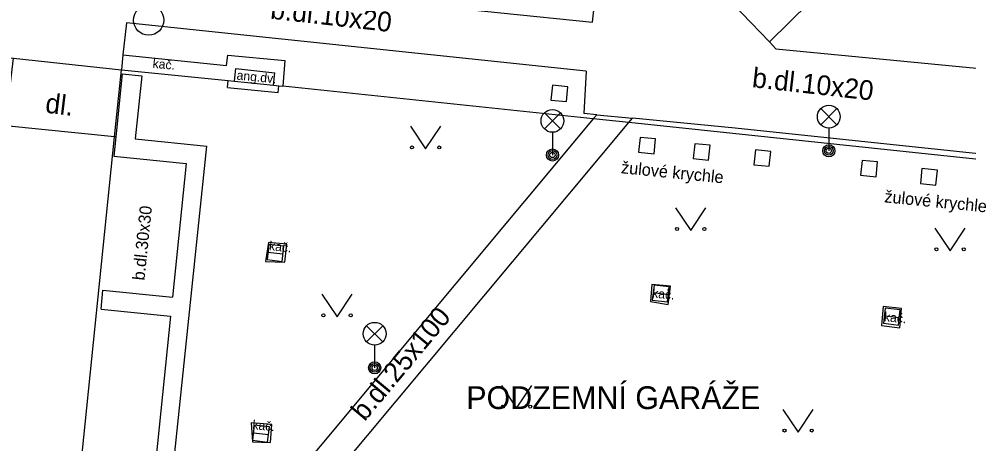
# Model space of a CAD drawing. Extents: x -598233 to -596890, y -1157848 to -1156431.
# Drawn here: x -597788.74 to -597757.45, y -1156718.14 to -1156704.15 of the extents above; entities that cross this region are included whole.
import ezdxf

# ---------------------------------------------------------------- set-up
doc = ezdxf.new("R2010")
doc.units = 0
for name, color, linetype in [('Level 10', 7, 'Continuous'), ('Level 11', 7, 'Continuous'), ('Level 27', 7, 'Continuous'), ('Level 33', 7, 'Continuous'), ('Level 36', 7, 'Continuous'), ('Level 40', 7, 'Continuous'), ('Level 41', 7, 'Continuous'), ('Level 42', 7, 'Continuous'), ('Level 5', 7, 'Continuous')]:
    doc.layers.add(name, color=color, linetype=linetype)

msp = doc.modelspace()

# ---------------------------------------------------------------- linework, layer by layer
at = {"layer": 'Level 10'}
for points in [[(-597759.36, -1156700.33), (-597763.99, -1156704.91)], [(-597765.82, -1156703.01), (-597763.99, -1156704.91)]]:
    msp.add_lwpolyline(points, dxfattribs=at)
at = {"layer": 'Level 11'}
for points in [[(-597787.61, -1156702.4), (-597775.87, -1156703.64), (-597769.83, -1156704.26)], [(-597769.83, -1156704.26), (-597769.65, -1156702.68)], [(-597785.19, -1156704.28), (-597785.31, -1156705.34), (-597785.36, -1156705.83)], [(-597770.04, -1156705.87), (-597785.19, -1156704.28)], [(-597763.99, -1156704.91), (-597763.79, -1156705.14)], [(-597763.79, -1156705.14), (-597757.17, -1156705.78)], [(-597785.31, -1156705.34), (-597781.89, -1156705.69)], [(-597781.89, -1156705.69), (-597781.85, -1156705.35)], [(-597781.85, -1156705.35), (-597779.97, -1156705.52)], [(-597779.97, -1156705.52), (-597780.04, -1156706.37)], [(-597785.36, -1156705.83), (-597781.84, -1156706.18)], [(-597781.63, -1156706.2), (-597781.59, -1156705.79)], [(-597781.59, -1156705.79), (-597780.3, -1156705.93)], [(-597780.34, -1156706.34), (-597780.3, -1156705.93)], [(-597770.04, -1156705.87), (-597770.12, -1156707.27)], [(-597785.33, -1156705.96), (-597785.54, -1156708.04), (-597785.61, -1156708.68)], [(-597785.33, -1156705.96), (-597784.69, -1156706.03)], [(-597784.69, -1156706.03), (-597784.91, -1156708.11)], [(-597781.86, -1156706.41), (-597781.84, -1156706.18)], [(-597781.84, -1156706.18), (-597781.63, -1156706.2), (-597780.34, -1156706.34), (-597780.17, -1156706.36)], [(-597781.86, -1156706.41), (-597780.19, -1156706.58)], [(-597780.19, -1156706.58), (-597780.17, -1156706.36)], [(-597780.17, -1156706.36), (-597780.04, -1156706.37)], [(-597771.15, -1156706.34), (-597771.2, -1156706.83)], [(-597770.64, -1156706.39), (-597771.15, -1156706.34)], [(-597770.69, -1156706.88), (-597770.64, -1156706.39)], [(-597771.2, -1156706.83), (-597770.69, -1156706.88)], [(-597769.81, -1156707.45), (-597783.33, -1156723.68)], [(-597769.69, -1156707.31), (-597770.12, -1156707.27)], [(-597769.69, -1156707.31), (-597769.81, -1156707.45)], [(-597769.69, -1156707.31), (-597768.51, -1156707.43)], [(-597768.63, -1156707.57), (-597768.51, -1156707.43)], [(-597765.13, -1156707.76), (-597768.51, -1156707.43)], [(-597780.14, -1156721.36), (-597768.63, -1156707.57)], [(-597754.18, -1156708.91), (-597765.13, -1156707.76)], [(-597785.54, -1156708.04), (-597785.59, -1156708.04)], [(-597784.91, -1156708.11), (-597782.54, -1156708.35)], [(-597768.26, -1156708.06), (-597768.31, -1156708.55)], [(-597767.75, -1156708.11), (-597768.26, -1156708.06)], [(-597767.8, -1156708.6), (-597767.75, -1156708.11)], [(-597784.22, -1156724.46), (-597782.54, -1156708.35)], [(-597766.46, -1156708.27), (-597766.51, -1156708.76)], [(-597765.95, -1156708.32), (-597766.46, -1156708.27)], [(-597766, -1156708.81), (-597765.95, -1156708.32)], [(-597785.61, -1156708.68), (-597783.22, -1156708.92)], [(-597768.31, -1156708.55), (-597767.8, -1156708.6)], [(-597764.46, -1156708.47), (-597764.51, -1156708.96)], [(-597763.95, -1156708.52), (-597764.46, -1156708.47)], [(-597764, -1156709.01), (-597763.95, -1156708.52)], [(-597783.22, -1156708.92), (-597783.67, -1156713.33)], [(-597766.51, -1156708.76), (-597766, -1156708.81)], [(-597764.51, -1156708.96), (-597764, -1156709.01)], [(-597760.94, -1156708.82), (-597760.99, -1156709.31)], [(-597760.43, -1156708.87), (-597760.94, -1156708.82)], [(-597760.48, -1156709.36), (-597760.43, -1156708.87)], [(-597760.99, -1156709.31), (-597760.48, -1156709.36)], [(-597758.97, -1156709.09), (-597759.02, -1156709.58)], [(-597758.46, -1156709.14), (-597758.97, -1156709.09)], [(-597758.51, -1156709.63), (-597758.46, -1156709.14)], [(-597759.02, -1156709.58), (-597758.51, -1156709.63)], [(-597780.51, -1156711.53), (-597780.61, -1156712.15)], [(-597779.9, -1156711.58), (-597780.51, -1156711.53)], [(-597779.97, -1156712.17), (-597779.9, -1156711.58)], [(-597780.61, -1156712.15), (-597779.97, -1156712.17)], [(-597786.03, -1156713.73), (-597785.97, -1156713.1)], [(-597785.97, -1156713.1), (-597783.67, -1156713.33)], [(-597767.87, -1156712.91), (-597767.92, -1156713.47)], [(-597767.26, -1156712.97), (-597767.87, -1156712.91)], [(-597767.33, -1156713.57), (-597767.26, -1156712.97)], [(-597786.03, -1156713.73), (-597783.74, -1156713.96)], [(-597767.92, -1156713.47), (-597767.33, -1156713.57)], [(-597760.25, -1156713.64), (-597760.3, -1156714.26)], [(-597759.64, -1156713.7), (-597760.25, -1156713.64)], [(-597759.7, -1156714.34), (-597759.64, -1156713.7)], [(-597783.74, -1156713.96), (-597784.81, -1156724.4)], [(-597760.3, -1156714.26), (-597759.7, -1156714.34)], [(-597781.08, -1156717.48), (-597781.04, -1156718.1)], [(-597780.4, -1156717.53), (-597781.08, -1156717.48)], [(-597780.44, -1156718.12), (-597780.4, -1156717.53)], [(-597781.04, -1156718.1), (-597780.44, -1156718.12)]]:
    msp.add_lwpolyline(points, dxfattribs=at)
at = {"layer": 'Level 27'}
for p, q in [((-597780.5282, -1156711.8404), (-597780.0318, -1156711.8996)), ((-597767.8282, -1156713.1804), (-597767.3318, -1156713.2396)), ((-597760.2082, -1156713.9404), (-597759.7118, -1156713.9996)), ((-597781.0082, -1156717.8004), (-597780.5118, -1156717.8596))]:
    msp.add_line(p, q, dxfattribs=at)
for points in [[(-597780.5579, -1156712.0886), (-597780.0614, -1156712.1479), (-597780.0021, -1156711.6514), (-597780.4986, -1156711.5921)], [(-597767.8579, -1156713.4286), (-597767.3614, -1156713.4879), (-597767.3021, -1156712.9914), (-597767.7986, -1156712.9321)], [(-597760.2379, -1156714.1886), (-597759.7414, -1156714.2479), (-597759.6821, -1156713.7514), (-597760.1786, -1156713.6921)], [(-597781.0379, -1156718.0486), (-597780.5414, -1156718.1079), (-597780.4821, -1156717.6114), (-597780.9786, -1156717.5521)]]:
    msp.add_lwpolyline(points, close=True, dxfattribs=at)
msp.add_circle((-597784.46, -1156704.19), 0.5, dxfattribs=at)
at = {"layer": 'Level 33'}
for p, q in [((-597762.305, -1156707.64), (-597761.775, -1156707.11)), ((-597762.305, -1156707.11), (-597761.775, -1156707.64)), ((-597771.415, -1156707.78), (-597770.885, -1156707.25)), ((-597771.415, -1156707.25), (-597770.885, -1156707.78)), ((-597762.04, -1156707.75), (-597762.04, -1156708.5)), ((-597771.15, -1156707.89), (-597771.15, -1156708.64)), ((-597777.275, -1156714.8), (-597776.745, -1156714.27)), ((-597777.275, -1156714.27), (-597776.745, -1156714.8)), ((-597777.01, -1156714.91), (-597777.01, -1156715.66))]:
    msp.add_line(p, q, dxfattribs=at)
for centre, radius in [((-597771.15, -1156707.515), 0.375), ((-597762.04, -1156707.375), 0.375), ((-597762.04, -1156708.5), 0.2), ((-597762.04, -1156708.5), 0.1445), ((-597762.04, -1156708.5), 0.0876), ((-597771.15, -1156708.64), 0.2), ((-597771.15, -1156708.64), 0.1445), ((-597771.15, -1156708.64), 0.0876), ((-597777.01, -1156714.535), 0.375), ((-597777.01, -1156715.66), 0.2), ((-597777.01, -1156715.66), 0.1445), ((-597777.01, -1156715.66), 0.0876)]:
    msp.add_circle(centre, radius, dxfattribs=at)
at = {"layer": 'Level 36'}
for points in [[(-597775.83, -1156707.69), (-597775.33, -1156708.44), (-597774.83, -1156707.69)], [(-597767.09, -1156710.38), (-597766.59, -1156711.13), (-597766.09, -1156710.38)], [(-597758.54, -1156711.05), (-597758.04, -1156711.8), (-597757.54, -1156711.05)], [(-597778.75, -1156713.23), (-597778.25, -1156713.98), (-597777.75, -1156713.23)], [(-597772.83, -1156716.24), (-597772.33, -1156716.99), (-597771.83, -1156716.24)], [(-597763.55, -1156717.03), (-597763.05, -1156717.78), (-597762.55, -1156717.03)]]:
    msp.add_lwpolyline(points, dxfattribs=at)
for centre in [(-597775.7802, -1156708.3898), (-597774.8808, -1156708.3898), (-597767.0402, -1156711.0798), (-597766.1408, -1156711.0798), (-597758.4902, -1156711.7498), (-597757.5908, -1156711.7498), (-597778.7002, -1156713.9298), (-597777.8008, -1156713.9298), (-597772.7802, -1156716.9398), (-597771.8808, -1156716.9398), (-597763.5002, -1156717.7298), (-597762.6008, -1156717.7298)]:
    msp.add_circle(centre, 0.05, dxfattribs=at)
at = {"layer": 'Level 5'}
for points in [[(-597803.76, -1156703.86), (-597802.55, -1156703.99), (-597798.62, -1156704.41), (-597797.8, -1156704.5), (-597795.86, -1156704.71), (-597793.18, -1156704.99), (-597790.64, -1156705.26), (-597789.84, -1156705.35), (-597788.92, -1156705.45), (-597785.36, -1156705.83)], [(-597785.59, -1156708.04), (-597789.18, -1156707.68), (-597788.92, -1156705.45)], [(-597787.22, -1156724.26), (-597787.21, -1156724.19), (-597786.76, -1156719.56), (-597785.59, -1156708.04), (-597785.36, -1156705.83)], [(-597769.81, -1156707.45), (-597780.04, -1156706.37)], [(-597768.63, -1156707.57), (-597769.81, -1156707.45)], [(-597754.16, -1156712.53), (-597753.78, -1156709.14), (-597768.63, -1156707.57)]]:
    msp.add_lwpolyline(points, dxfattribs=at)

# ---------------------------------------------------------------- texts
at = {"layer": 'Level 40'}
for s, height, rotation, p in [('b.dl.10x20', 0.65, 353.60815, (-597780.47, -1156704.14)), ('kač.', 0.3, 354.32164, (-597784.34, -1156705.76)), ('b.dl.10x20', 0.65, 353.60815, (-597764.59, -1156706.4)), ('dl.', 0.65, 353, (-597787.89, -1156707.24)), ('b.dl.30x30', 0.4, 84.13553, (-597784.6, -1156712.79)), ('kač.', 0.3, 354.32164, (-597780.5, -1156711.78)), ('kač.', 0.3, 354.32164, (-597767.87, -1156713.34)), ('b.dl.25x100', 0.65, 50.15809, (-597777.34, -1156717.45)), ('kač.', 0.3, 354.32164, (-597760.23, -1156714.12)), ('kač.', 0.3, 354.32164, (-597781.05, -1156717.68))]:
    msp.add_text(s, height=height, rotation=rotation, dxfattribs=at).set_placement(p)
at = {"layer": 'Level 41'}
msp.add_text('PODZEMNÍ GARÁŽE', height=0.75, dxfattribs=at).set_placement((-597773.99, -1156717.02))
at = {"layer": 'Level 42'}
for s, height, p in [('ang.dv.', 0.3, (-597781.57, -1156706.15)), ('žulové krychle', 0.4, (-597768.9, -1156709.24)), ('žulové krychle', 0.4, (-597760.22, -1156710.2))]:
    msp.add_text(s, height=height, rotation=354.32164, dxfattribs=at).set_placement(p)

doc.saveas('drawing.dxf')
